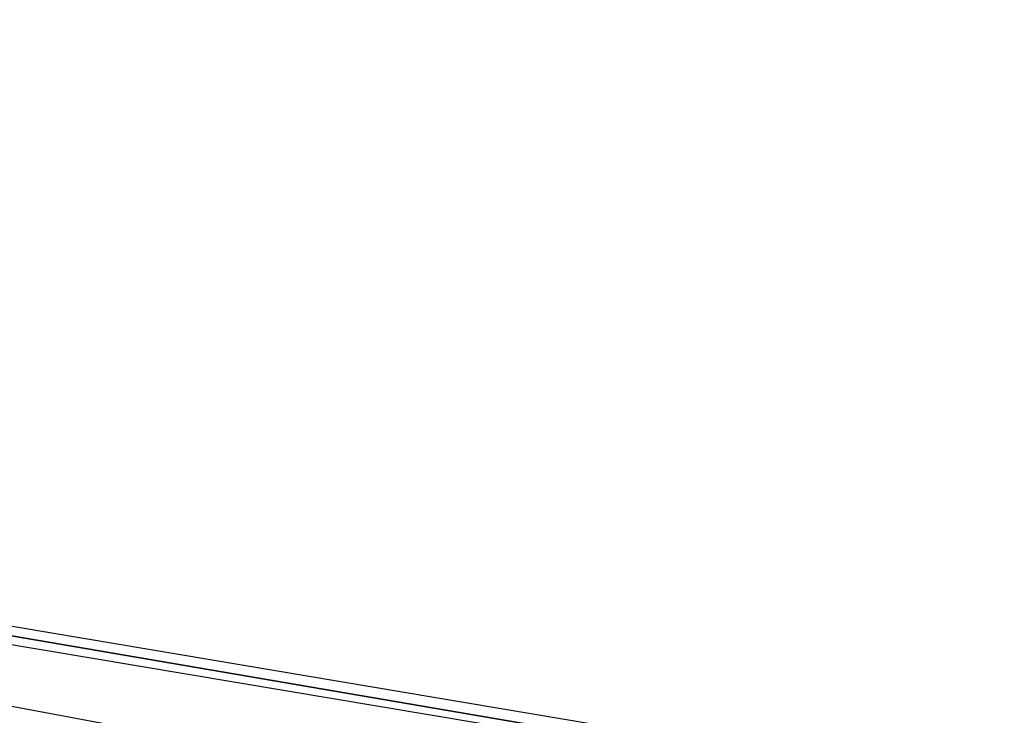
# Model space of a CAD drawing. Header units: feet. Extents: x -79 to 198, y -22 to 181.
# Tile 781 of 982: x 105.8 to 108.05, y 152.38 to 153.97. Entities that reach past the tile are written whole.
import ezdxf

# ---------------------------------------------------------------- set-up
doc = ezdxf.new("R2010")
doc.units = ezdxf.units.FT
doc.layers.add('A-AREA-UNIDAD', color=30, linetype='CONTINUOUS')
doc.layers.add('A-LINEA', color=7, linetype='CONTINUOUS')

msp = doc.modelspace()

# ---------------------------------------------------------------- linework, layer by layer
at = {"layer": 'A-AREA-UNIDAD'}
msp.add_lwpolyline([(122.848, 148.0889), (115.808, 150.2578), (115.2, 150.2578), (115.168, 150.4178), (111.328, 151.2178), (111.28, 151.3778), (104, 152.7289), (99.072, 153.3689), (92.192, 153.9022), (87.92, 153.9733), (87.92, 152.7289), (87.2, 149.8133), (91.36, 148.8889), (91.52, 148.5333), (92.672, 148.4089), (92.72, 147.2889), (92.512, 146.4889), (94.848, 146.0622), (96.96, 145.4222), (97.088, 143.9822), (93.088, 127.1644), (96.32, 126.4178)], dxfattribs=at)
at = {"layer": 'A-LINEA'}
for points in [[(107.6267, 152.2711), (103.7467, 152.9244), (103.7333, 152.9244), (103.7333, 152.9111), (107.6267, 152.2444), (107.6267, 152.2578), (107.6267, 152.2711)], [(107.6267, 152.2711), (103.7467, 152.9244), (103.7333, 152.9244), (103.7333, 152.9111), (107.6267, 152.2444), (107.6267, 152.2578), (107.6267, 152.2711)], [(107.6267, 152.2444), (103.7333, 152.9111), (103.7333, 152.8844), (107.6267, 152.2311), (107.6267, 152.2444)], [(107.6267, 152.2444), (103.7333, 152.9111), (103.7333, 152.8844), (107.6267, 152.2311), (107.6267, 152.2444)]]:
    msp.add_lwpolyline(points, dxfattribs=at)

doc.saveas('drawing.dxf')
